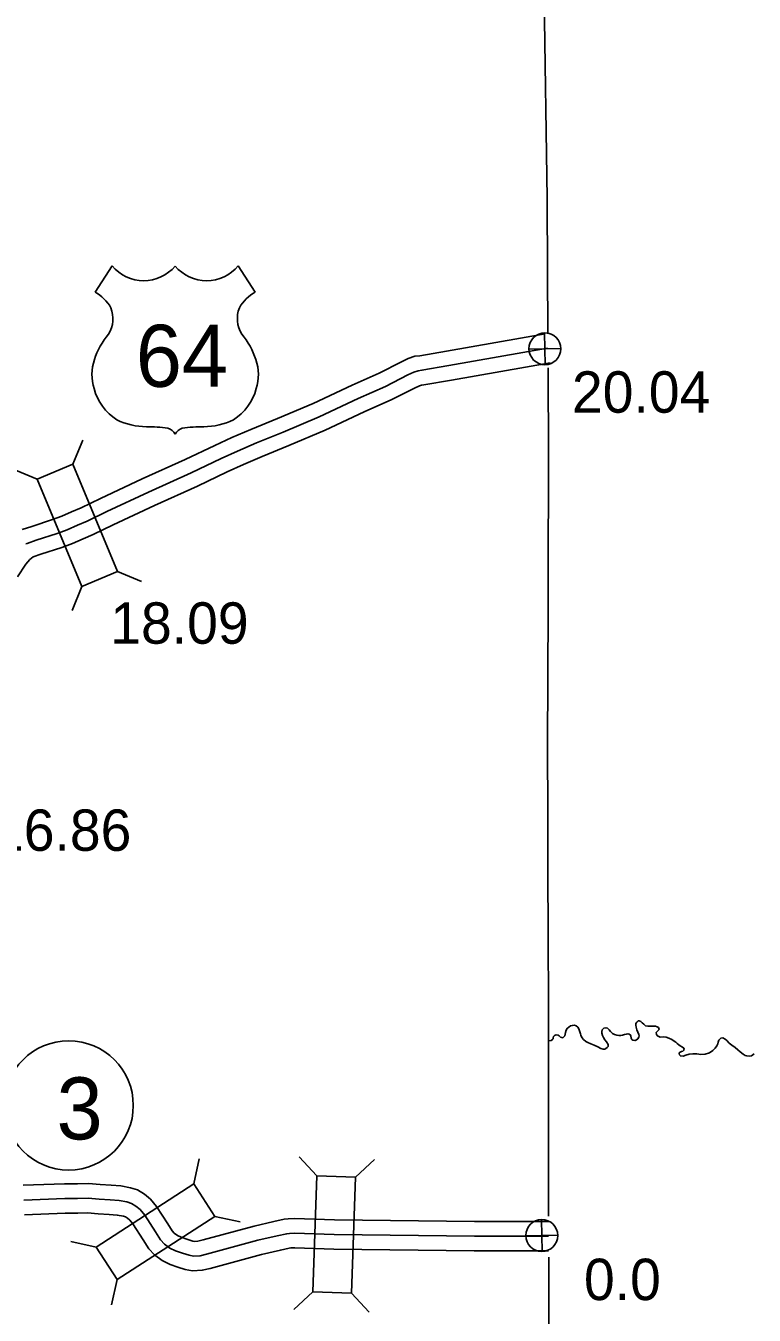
# Model space of a CAD drawing. Extents: x 31699 to 244310, y -8841 to 11474.
# Drawn here: x 106405 to 106901, y 1579 to 2457 of the extents above; entities that cross this region are included whole.
import ezdxf

# ---------------------------------------------------------------- set-up
doc = ezdxf.new("R2010")
doc.units = 0
for name, color, linetype in [('B_Logo', 7, 'Continuous'), ('Level 21', 7, 'Continuous'), ('R_Border Notes', 7, 'Continuous'), ('R_Logo', 7, 'Continuous'), ('R_XS_EARTHWORK_STAGE1', 7, 'Continuous'), ('R_XS_EARTHWORK_STAGE2', 7, 'Continuous'), ('S_AREA_CALC', 7, 'Continuous'), ('S_WALL', 7, 'Continuous'), ('S_WALL_ANNOT', 7, 'Continuous')]:
    doc.layers.add(name, color=color, linetype=linetype)

msp = doc.modelspace()

# ---------------------------------------------------------------- linework, layer by layer
for p, q in [((106463.75, 2293.61), (106452.21, 2275.76)), ((106549.54, 2293.61), (106561.08, 2275.76))]:
    msp.add_line(p, q)
for centre, radius, start, end in [((106485.24, 2311.69), 28.08, 220.07504, 319.67012), ((106528.06, 2311.69), 28.08, 220.32988, 319.92496), ((106437.13, 2249.86), 29.98, 30.7809, 59.98827), ((106576.16, 2249.86), 29.98, 120.01173, 149.2191), ((106443.73, 2257.76), 20.55, 328.81046, 21.21077), ((106569.56, 2257.76), 20.55, 158.78923, 211.18954), ((106497.47, 2215.64), 47.94, 138.95648, 162.69135), ((106515.82, 2215.64), 47.94, 17.30865, 41.04352), ((106481.64, 2219.57), 31.68, 160.95764, 197.38186), ((106531.65, 2219.57), 31.68, 342.61814, 19.04236), ((106486.8, 2219.66), 36.66, 195.10743, 237.13119), ((106526.49, 2219.66), 36.66, 302.86881, 344.89257), ((106487.48, 2231.2), 47.07, 244.07708, 269.57785), ((106525.81, 2231.2), 47.07, 270.42215, 295.92292), ((106488.57, 2097.92), 86.22, 81.19416, 90.95387), ((106499.35, 2175.23), 8.26, 28.03422, 72.98637), ((106513.94, 2175.23), 8.26, 107.01363, 151.96578), ((106524.72, 2097.92), 86.22, 89.04613, 98.80584)]:
    msp.add_arc(centre, radius, start, end)
at = {"layer": 'B_Logo'}
for points in [[(106760.32, 2237.57), (106693.16, 2225.8)], [(106693.16, 2225.8), (106674.69, 2222.59), (106672.09, 2222.29), (106669.24, 2221.32), (106665.21, 2219.39), (106649.87, 2211.63), (106631.27, 2203.43), (106604.68, 2190.85), (106580.19, 2180.49), (106562.05, 2173.1), (106549.21, 2167.58), (106537.89, 2162.41), (106517.66, 2152.65), (106488.41, 2139.56), (106460.03, 2126.35), (106446.67, 2119.76), (106440.05, 2116.99), (106433.1, 2113.83), (106426.28, 2111.46), (106412.09, 2106.79), (106405.8, 2104.7), (106404.92, 2104.39)], [(106403.57, 1657.53), (106431.52, 1658.59), (106440.25, 1658.57), (106447.31, 1658.74), (106454.91, 1658.11), (106462.31, 1657.61), (106468.44, 1657.17), (106473.85, 1656.17), (106476.93, 1655.21), (106479.95, 1653.39), (106482.85, 1650.96), (106485.97, 1647.2), (106493.19, 1635.89), (106496.74, 1630.39), (106499.31, 1627.56), (106502.94, 1624.81), (106506.97, 1622.86), (106511.59, 1621.39), (106516.14, 1619.92), (106519.14, 1619.29), (106523.6, 1619.62), (106528.11, 1620.69), (106563.01, 1630.12), (106576.15, 1633.17), (106582.66, 1634.6), (106584.52, 1634.82), (106588.05, 1635.01), (106614.97, 1634.05), (106710.42, 1632.98)], [(106710.42, 1632.98), (106761.04, 1632.87)]]:
    msp.add_lwpolyline(points, dxfattribs=at)
at = {"layer": 'Level 21'}
for p, q in [((106758.74, 2226.39), (106758.24, 2248.09)), ((106747.64, 2236.99), (106769.33, 2237.49)), ((106756.6, 1622.48), (106756.1, 1644.18)), ((106745.5, 1633.08), (106767.2, 1633.58))]:
    msp.add_line(p, q, dxfattribs=at)
for centre in [(106758.49, 2237.24), (106756.35, 1633.33)]:
    msp.add_circle(centre, 10.85, dxfattribs=at)
at = {"layer": 'R_Border Notes'}
msp.add_circle((106434.16, 1721.95), 44, dxfattribs=at)
at = {"layer": 'R_Logo'}
for points in [[(106757.95, 2476.55), (106760.06, 2339.62), (106760.08, 2336.95), (106760.52, 2247.43)], [(106760.64, 2224.23), (106760.94, 2163.54), (106760.45, 1995.1), (106760.28, 1985.33), (106760.69, 1818.13), (106760.96, 1809.04), (106761, 1765.87)], [(106761, 1765.87), (106762.65, 1766.05), (106763.63, 1766.75), (106764.21, 1767.37), (106764.2, 1767.64), (106764.19, 1767.91), (106764.43, 1768.78), (106765.07, 1769.6), (106766.2, 1769.97), (106767.47, 1769.81), (106768.22, 1769.23), (106769.18, 1768.46), (106769.92, 1768.15), (106770.65, 1768.04), (106771.3, 1768.59), (106771.95, 1769.41), (106772.25, 1770.56), (106772.54, 1771.7), (106772.97, 1773.12), (106773.73, 1774.41), (106774.7, 1775.31), (106776.01, 1776.15), (106777.27, 1776.39), (106778.53, 1776.5), (106779.74, 1776.2), (106780.84, 1775.16), (106781.54, 1774.05), (106781.98, 1772.73), (106782.71, 1770.61), (106783, 1769.68), (106783.65, 1768.23), (106784.69, 1766.86), (106786.26, 1765.57), (106787.82, 1764.68), (106789.78, 1763.81), (106792.07, 1762.87), (106794.58, 1761.75), (106796.54, 1760.67), (106798.16, 1760.19), (106799.22, 1760.35), (106800.07, 1760.65), (106800.99, 1761.34), (106801.5, 1761.96), (106801.68, 1762.63), (106801.52, 1763.5), (106800.47, 1765.2), (106799.36, 1766.71), (106798.31, 1768.28), (106797.61, 1769.59), (106797.16, 1771.05), (106797.19, 1772.32), (106797.56, 1773.33), (106798.59, 1774.44), (106799.98, 1774.81), (106801.06, 1774.58), (106802.29, 1773.48), (106803.06, 1772.23), (106804.5, 1771.01), (106805.78, 1770.31), (106807.47, 1769.83), (106808.87, 1769.6), (106810.2, 1769.64), (106811.33, 1769.81), (106812.65, 1770.19), (106813.98, 1770.56), (106815.04, 1770.73), (106815.98, 1770.49), (106816.59, 1770.11), (106817.01, 1769.32), (106817.33, 1767.65), (106817.62, 1766.86), (106818.43, 1766.42), (106819.91, 1766.13), (106820.96, 1766.5), (106821.74, 1767.25), (106822.37, 1768.41), (106822.62, 1769.22), (106822.45, 1770.35), (106821.74, 1771.8), (106821.15, 1773.52), (106820.64, 1775.24), (106820.33, 1776.57), (106820.5, 1777.71), (106821.06, 1778.73), (106821.98, 1779.49), (106822.64, 1779.51), (106823.86, 1779.02), (106824.82, 1778.11), (106825.78, 1777.2), (106827.07, 1776.24), (106828.48, 1775.95), (106830.42, 1775.87), (106832.08, 1775.92), (106833.82, 1775.84), (106835.03, 1775.48), (106835.78, 1774.97), (106836.13, 1774.38), (106836.21, 1773.71), (106835.96, 1773.3), (106835.31, 1772.81), (106834.6, 1772.12)], [(106761, 1765.87), (106761.03, 1646.41)], [(106834.6, 1772.12), (106834.35, 1771.52), (106834.45, 1770.32), (106835.15, 1769.27), (106837.04, 1768.52), (106839.23, 1768.72), (106840.98, 1768.31), (106842.8, 1767.63), (106844.82, 1766.76), (106846.52, 1765.8), (106847.67, 1765.1), (106848.57, 1764.06), (106849.73, 1763.16), (106850.68, 1762.59), (106852.24, 1761.64), (106852.99, 1760.99), (106853.28, 1760.33), (106853.17, 1759.52), (106852.39, 1758.97), (106851.4, 1758.6), (106850.67, 1758.31), (106850.03, 1757.69), (106849.91, 1757.29), (106850.06, 1756.42), (106850.75, 1755.71), (106852.56, 1755.5), (106854.54, 1756.09), (106856.72, 1756.76), (106859.24, 1757.1), (106861.85, 1757.05), (106864.72, 1756.67), (106867.52, 1756.82), (106870.63, 1757.65), (106872.91, 1759.26), (106874.53, 1760.91), (106875.55, 1762.41), (106876.24, 1763.84), (106876.54, 1765.05), (106876.97, 1766.33), (106878.26, 1767.71), (106879.72, 1767.95), (106881.14, 1767.13), (106882.37, 1766.1), (106884.03, 1764.28), (106885.73, 1762.92), (106887.98, 1761.46), (106889.96, 1759.78), (106891.4, 1758.35), (106893.45, 1756.74), (106894.81, 1755.92), (106895.95, 1755.62), (106897.49, 1755.53), (106899.08, 1755.78), (106900.13, 1756.28), (106901.04, 1757.09)], [(106761.06, 1618.62), (106761.33, 1462.28), (106761.2, 1457.74), (106762.02, 1283.97), (106761.81, 1280.76), (106763.35, 1105.39)]]:
    msp.add_lwpolyline(points, dxfattribs=at)
at = {"layer": 'R_XS_EARTHWORK_STAGE1'}
for p, q in [((106436.98, 2158.62), (106443.68, 2174.9)), ((106412.62, 2148.46), (106396.34, 2155.15)), ((106467.48, 2085.53), (106483.76, 2078.84)), ((106443.12, 2075.36), (106436.43, 2059.09)), ((106603.19, 1674.09), (106591.19, 1686.97)), ((106519.31, 1668.45), (106523.02, 1685.65)), ((106629.57, 1673.15), (106642.45, 1685.15)), ((106533.62, 1646.27), (106550.83, 1642.56)), ((106452.76, 1625.5), (106435.56, 1629.21)), ((106467.08, 1603.32), (106463.37, 1586.12)), ((106600.37, 1594.94), (106587.49, 1582.95)), ((106626.75, 1594), (106638.74, 1581.12))]:
    msp.add_line(p, q, dxfattribs=at)
for points in [[(106467.48, 2085.53), (106436.98, 2158.62), (106412.62, 2148.46), (106443.12, 2075.36)], [(106467.08, 1603.32), (106533.62, 1646.27), (106519.31, 1668.45), (106452.76, 1625.5)], [(106603.19, 1674.09), (106600.37, 1594.94), (106626.75, 1594), (106629.57, 1673.15)]]:
    msp.add_lwpolyline(points, close=True, dxfattribs=at)
at = {"layer": 'R_XS_EARTHWORK_STAGE2'}
for points in [[(106403.09, 1667.52), (106431.34, 1668.59), (106440.14, 1668.57), (106447.6, 1668.75), (106455.65, 1668.08), (106463.01, 1667.59), (106469.71, 1667.1), (106476.25, 1665.9), (106481.06, 1664.4), (106485.78, 1661.55), (106489.97, 1658.04), (106494.06, 1653.1), (106501.61, 1641.29), (106504.69, 1636.51), (106506.09, 1634.97), (106508.19, 1633.38), (106510.68, 1632.17), (106514.64, 1630.91), (106518.7, 1629.6), (106519.81, 1629.37), (106522.07, 1629.54), (106525.66, 1630.38), (106560.57, 1639.82), (106573.95, 1642.93), (106580.98, 1644.47), (106583.66, 1644.79), (106587.97, 1645.02), (106615.2, 1644.05), (106710.45, 1642.98), (106761.06, 1642.87)], [(106404.04, 1647.54), (106431.71, 1648.59), (106440.36, 1648.57), (106447.01, 1648.73), (106454.16, 1648.14), (106461.61, 1647.64), (106467.17, 1647.23), (106471.45, 1646.45), (106472.8, 1646.03), (106474.12, 1645.23), (106475.73, 1643.88), (106477.88, 1641.29), (106484.78, 1630.48), (106488.78, 1624.28), (106492.53, 1620.15), (106497.7, 1616.24), (106503.26, 1613.55), (106508.53, 1611.87), (106513.57, 1610.24), (106518.48, 1609.22), (106525.13, 1609.71), (106530.57, 1610.99), (106565.45, 1620.42), (106578.35, 1623.42), (106584.34, 1624.73), (106585.38, 1624.86), (106588.13, 1625), (106614.73, 1624.05), (106710.4, 1622.98), (106761.02, 1622.87)]]:
    msp.add_lwpolyline(points, dxfattribs=at)
at = {"layer": 'S_AREA_CALC'}
for points in [[(106758.6, 2247.42), (106691.44, 2235.65)], [(106691.45, 2235.65), (106673.25, 2232.49), (106669.87, 2232.1), (106665.46, 2230.59), (106660.8, 2228.37), (106645.59, 2220.68), (106627.12, 2212.53), (106600.59, 2199.97), (106576.36, 2189.73), (106558.19, 2182.32), (106545.16, 2176.72), (106533.65, 2171.47), (106513.44, 2161.72), (106484.26, 2148.66), (106455.7, 2135.37), (106442.53, 2128.86), (106436.05, 2126.16), (106429.38, 2123.12), (106423.08, 2120.94), (106408.95, 2116.29), (106402.52, 2114.15)], [(106762.05, 2227.72), (106694.89, 2215.95)], [(106694.87, 2215.95), (106676.12, 2212.69), (106674.32, 2212.48), (106673.03, 2212.04), (106669.62, 2210.42), (106654.15, 2202.59), (106635.43, 2194.34), (106608.77, 2181.72), (106584.02, 2171.26), (106565.91, 2163.87), (106553.26, 2158.43), (106542.14, 2153.36), (106521.87, 2143.58), (106492.56, 2130.46), (106464.35, 2117.33), (106450.81, 2110.65), (106444.05, 2107.83), (106436.82, 2104.53), (106429.48, 2101.99), (106415.23, 2097.3), (106410.02, 2095.57)], [(106399.19, 2081.87), (106405.02, 2090.6), (106407.76, 2093.61), (106410.02, 2095.57)]]:
    msp.add_lwpolyline(points, dxfattribs=at)

# ---------------------------------------------------------------- texts
msp.add_text('64', height=42.24).set_placement((106479.84, 2211.33))
at = {"layer": 'R_Border Notes'}
msp.add_text('3', height=42.24, dxfattribs=at).set_placement((106425.88, 1698.8))
at = {"layer": 'S_WALL'}
for s, p in [('18.09', (106462.45, 2036.37)), ('16.86', (106382.6, 1895.33))]:
    msp.add_text(s, height=28.16, dxfattribs=at).set_placement(p)
at = {"layer": 'S_WALL_ANNOT'}
for s, p in [('20.04', (106776.91, 2193.71)), ('0.0', (106785.09, 1589.37))]:
    msp.add_text(s, height=28.16, dxfattribs=at).set_placement(p)

doc.saveas('drawing.dxf')
